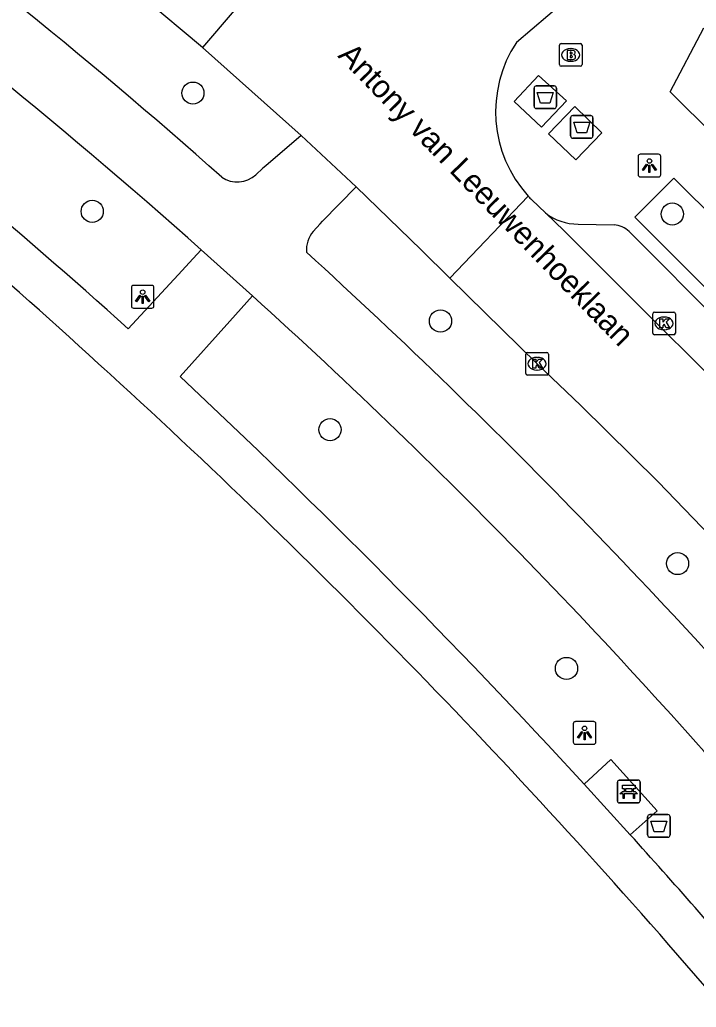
# Model space of a CAD drawing. Extents: x 159888 to 160757, y 384031 to 384746.
# Drawn here: x 160186.63 to 160216.48, y 384365.44 to 384409.02 of the extents above; entities that cross this region are included whole.
import ezdxf

# ---------------------------------------------------------------- set-up
doc = ezdxf.new("R2010")
doc.units = 0
for name, color, linetype in [('IMGEO_Afval_apart_plaats', 7, 'Continuous'), ('IMGEO_Afvalbak', 7, 'Continuous'), ('IMGEO_Bank', 7, 'Continuous'), ('IMGEO_Boom', 7, 'Continuous'), ('IMGEO_Brandkraan', 7, 'Continuous'), ('IMGEO_Fietspad_gesloten', 7, 'Continuous'), ('IMGEO_Kolk', 7, 'Continuous'), ('IMGEO_Lichtpunt', 7, 'Continuous'), ('IMGEO_Openbare_ruimte_label', 7, 'Continuous'), ('IMGEO_Rijbaan_lokaal_open', 7, 'Continuous'), ('IMGEO_Voetpad_gesloten', 7, 'Continuous'), ('IMGEO_Voetpad_halfverhard', 7, 'Continuous'), ('IMGEO_Voetpad_open', 7, 'Continuous')]:
    doc.layers.add(name, color=color, linetype=linetype)

msp = doc.modelspace()

# ---------------------------------------------------------------- linework, layer by layer
at = {"layer": 'IMGEO_Afval_apart_plaats'}
for p, q in [((160209.325, 384405.199), (160209.325, 384405.999)), ((160209.325, 384405.999), (160209.325, 384405.199)), ((160209.425, 384406.099), (160210.215, 384406.099)), ((160210.215, 384406.099), (160209.425, 384406.099)), ((160210.315, 384405.999), (160210.315, 384405.199)), ((160210.315, 384405.199), (160210.315, 384405.999)), ((160210.215, 384405.099), (160209.425, 384405.099)), ((160209.425, 384405.099), (160210.215, 384405.099)), ((160210.936, 384403.891), (160210.936, 384404.691)), ((160210.936, 384404.691), (160210.936, 384403.891)), ((160211.036, 384404.791), (160211.826, 384404.791)), ((160211.826, 384404.791), (160211.036, 384404.791)), ((160211.926, 384404.691), (160211.926, 384403.891)), ((160211.926, 384403.891), (160211.926, 384404.691)), ((160211.826, 384403.791), (160211.036, 384403.791)), ((160211.036, 384403.791), (160211.826, 384403.791))]:
    msp.add_line(p, q, dxfattribs=at)
for points in [[(160209.468, 384405.813), (160210.172, 384405.813), (160210.023, 384405.343), (160209.617, 384405.343), (160209.468, 384405.813)], [(160211.079, 384404.505), (160211.783, 384404.505), (160211.634, 384404.035), (160211.228, 384404.035), (160211.079, 384404.505)]]:
    msp.add_lwpolyline(points, dxfattribs=at)
for centre, start, end in [((160209.425, 384405.999), 90, 180), ((160209.425, 384405.999), 90, 180), ((160210.215, 384405.999), 0, 90), ((160210.215, 384405.999), 360, 90), ((160209.425, 384405.199), 180, 270), ((160209.425, 384405.199), 180, 270), ((160210.215, 384405.199), 270, 0), ((160210.215, 384405.199), 270, 0), ((160211.036, 384404.691), 90, 180), ((160211.036, 384404.691), 90, 180), ((160211.826, 384404.691), 0, 90), ((160211.826, 384404.691), 360, 90), ((160211.036, 384403.891), 180, 270), ((160211.036, 384403.891), 180, 270), ((160211.826, 384403.891), 270, 0), ((160211.826, 384403.891), 270, 0)]:
    msp.add_arc(centre, 0.1, start, end, dxfattribs=at)
at = {"layer": 'IMGEO_Afvalbak'}
for p, q in [((160214.437, 384373.942), (160215.227, 384373.942)), ((160215.227, 384373.942), (160214.437, 384373.942)), ((160214.337, 384373.042), (160214.337, 384373.842)), ((160214.337, 384373.842), (160214.337, 384373.042)), ((160215.327, 384373.842), (160215.327, 384373.042)), ((160215.327, 384373.042), (160215.327, 384373.842)), ((160215.227, 384372.942), (160214.437, 384372.942)), ((160214.437, 384372.942), (160215.227, 384372.942))]:
    msp.add_line(p, q, dxfattribs=at)
msp.add_lwpolyline([(160214.48, 384373.656), (160215.184, 384373.656), (160215.035, 384373.186), (160214.629, 384373.186), (160214.48, 384373.656)], dxfattribs=at)
for centre, start, end in [((160214.437, 384373.842), 90, 180), ((160214.437, 384373.842), 90, 180), ((160215.227, 384373.842), 0, 90), ((160215.227, 384373.842), 360, 90), ((160214.437, 384373.042), 180, 270), ((160214.437, 384373.042), 180, 270), ((160215.227, 384373.042), 270, 0), ((160215.227, 384373.042), 270, 0)]:
    msp.add_arc(centre, 0.1, start, end, dxfattribs=at)
at = {"layer": 'IMGEO_Bank'}
for p, q in [((160213.004, 384374.536), (160213.004, 384375.377)), ((160213.004, 384375.377), (160213.004, 384374.536)), ((160213.079, 384375.461), (160213.92, 384375.461)), ((160213.92, 384375.461), (160213.079, 384375.461)), ((160214.004, 384375.386), (160214.004, 384374.545)), ((160214.004, 384374.545), (160214.004, 384375.386)), ((160213.701, 384374.859), (160213.308, 384374.859)), ((160213.313, 384374.967), (160213.313, 384375.073)), ((160213.357, 384375.073), (160213.357, 384374.967)), ((160213.645, 384375.079), (160213.363, 384375.079)), ((160213.363, 384374.961), (160213.645, 384374.961)), ((160213.651, 384374.967), (160213.651, 384375.073)), ((160213.695, 384375.073), (160213.695, 384374.967)), ((160213.929, 384374.461), (160213.088, 384374.461)), ((160213.088, 384374.461), (160213.929, 384374.461))]:
    msp.add_line(p, q, dxfattribs=at)
for points in [[(160213.307, 384375.079), (160213.221, 384375.079), (160213.221, 384375.24), (160213.784, 384375.24), (160213.784, 384375.079), (160213.701, 384375.079)], [(160213.251, 384374.859), (160213.109, 384374.859), (160213.221, 384374.961), (160213.307, 384374.961)], [(160213.301, 384374.852), (160213.301, 384374.645), (160213.258, 384374.645), (160213.258, 384374.852)], [(160213.701, 384374.961), (160213.784, 384374.961), (160213.896, 384374.859), (160213.757, 384374.859)], [(160213.751, 384374.852), (160213.751, 384374.645), (160213.707, 384374.645), (160213.707, 384374.852)]]:
    msp.add_lwpolyline(points, dxfattribs=at)
for centre, radius, start, end in [((160213.082, 384375.383), 0.0779, 92.4484, 184.2845), ((160213.082, 384375.383), 0.0779, 92.4484, 184.2845), ((160213.926, 384375.383), 0.0779, 2.4484, 94.2845), ((160213.926, 384375.383), 0.0779, 2.4484, 94.2845), ((160213.251, 384374.852), 0.00671, 2.8957, 87.1043), ((160213.308, 384374.852), 0.00671, 92.8957, 177.1043), ((160213.306, 384375.072), 0.00671, 2.8957, 87.1043), ((160213.306, 384374.968), 0.00671, 272.8957, 357.1043), ((160213.363, 384375.072), 0.00671, 92.8957, 177.1043), ((160213.363, 384374.968), 0.00671, 182.8957, 267.1043), ((160213.645, 384375.072), 0.00671, 2.8957, 87.1043), ((160213.645, 384374.968), 0.00671, 272.8957, 357.1043), ((160213.702, 384375.072), 0.00671, 92.8957, 177.1043), ((160213.702, 384374.968), 0.00671, 182.8957, 267.1043), ((160213.7, 384374.852), 0.00671, 2.8957, 87.1043), ((160213.757, 384374.852), 0.00671, 92.8957, 177.1043), ((160213.082, 384374.539), 0.0779, 182.4484, 274.2845), ((160213.082, 384374.539), 0.0779, 182.4484, 274.2845), ((160213.926, 384374.539), 0.0779, 272.4484, 4.2845), ((160213.926, 384374.539), 0.0779, 272.4484, 4.2845)]:
    msp.add_arc(centre, radius, start, end, dxfattribs=at)
at = {"layer": 'IMGEO_Boom'}
for centre in [(160194.274, 384405.782), (160189.831, 384400.562), (160215.425, 384400.444), (160205.198, 384395.723), (160200.324, 384390.929), (160215.657, 384385.02), (160210.757, 384380.392)]:
    msp.add_circle(centre, 0.489, dxfattribs=at)
at = {"layer": 'IMGEO_Brandkraan'}
for p, q in [((160210.443, 384407.04), (160210.443, 384407.892)), ((160210.518, 384407.966), (160211.37, 384407.966)), ((160211.444, 384407.892), (160211.444, 384407.04)), ((160210.931, 384407.746), (160210.956, 384407.746)), ((160210.954, 384407.186), (160210.929, 384407.186)), ((160211.37, 384406.966), (160210.518, 384406.966))]:
    msp.add_line(p, q, dxfattribs=at)
for points in [[(160210.443, 384407.04), (160210.443, 384407.892)], [(160210.518, 384407.966), (160211.37, 384407.966)], [(160211.444, 384407.892), (160211.444, 384407.04)], [(160210.791, 384407.666), (160210.791, 384407.266), (160211.004, 384407.266)], [(160211.022, 384407.666), (160210.791, 384407.666)], [(160210.97, 384407.585), (160210.916, 384407.585), (160210.916, 384407.509)], [(160210.916, 384407.509), (160210.969, 384407.509)], [(160210.978, 384407.433), (160210.916, 384407.433), (160210.916, 384407.352)], [(160210.916, 384407.352), (160210.978, 384407.352)], [(160211.37, 384406.966), (160210.518, 384406.966)]]:
    msp.add_lwpolyline(points, dxfattribs=at)
for centre, radius, start, end in [((160210.52, 384407.89), 0.0765, 91.552, 178.448), ((160210.52, 384407.89), 0.0765, 91.552, 178.448), ((160211.368, 384407.89), 0.0765, 1.552, 88.448), ((160211.368, 384407.89), 0.0765, 1.552, 88.448), ((160210.971, 384407.547), 0.0379, 267.8285, 90.9355), ((160210.979, 384407.392), 0.0404, 269.8759, 90.5077), ((160211.026, 384407.521), 0.145, 59.4692, 91.5367), ((160211.051, 384407.568), 0.0922, 285.5137, 58.1501), ((160211.056, 384407.376), 0.105, 301.3115, 78.989), ((160210.52, 384407.042), 0.0765, 181.552, 268.448), ((160210.52, 384407.042), 0.0765, 181.552, 268.448), ((160211.01, 384407.517), 0.251, 268.6676, 293.5347), ((160211.368, 384407.042), 0.0765, 271.552, 358.448), ((160211.368, 384407.042), 0.0765, 271.552, 358.448)]:
    msp.add_arc(centre, radius, start, end, dxfattribs=at)
for centre, major_axis, ratio, start_param, end_param in [((160210.93, 384407.466), (-0.387, 0.002), 0.722429, 4.712389, 7.853982), ((160210.955, 384407.466), (-0.39, 0.002), 0.717154, 1.570796, 4.712389)]:
    msp.add_ellipse(centre, major_axis=major_axis, ratio=ratio, start_param=start_param, end_param=end_param, dxfattribs=at)
at = {"layer": 'IMGEO_Fietspad_gesloten'}
for points in [[(160199.056, 384403.906), (160197.487, 384402.576), (160197.359, 384402.462), (160197.043, 384402.182)], [(160199.586, 384399.679), (160199.885, 384400.017), (160199.997, 384400.132), (160201.47, 384401.642)], [(160196.899, 384396.835), (160194.644, 384398.868)]]:
    msp.add_lwpolyline(points, dxfattribs=at)
for centre, radius, start, end in [((160038.527, 384225.545), 236.258, 48.3458, 54.26786), ((160013.651, 384194.981), 272.633, 48.40418, 53.79383), ((160196.229, 384403.044), 1.186, 235.205, 313.3867), ((160200.579, 384398.84), 1.3, 139.8032, 183.2138), ((160012.381, 384193.747), 277.425, 40.47548, 47.64714), ((160025.251, 384206.756), 256.111, 40.11751, 47.91695)]:
    msp.add_arc(centre, radius, start, end, dxfattribs=at)
at = {"layer": 'IMGEO_Kolk'}
for p, q in [((160214.635, 384396.117), (160215.487, 384396.117)), ((160214.56, 384395.191), (160214.56, 384396.043)), ((160215.048, 384395.897), (160215.073, 384395.897)), ((160215.561, 384396.043), (160215.561, 384395.191)), ((160215.071, 384395.337), (160215.046, 384395.337)), ((160215.487, 384395.117), (160214.635, 384395.117)), ((160208.958, 384393.413), (160208.958, 384394.265)), ((160209.033, 384394.339), (160209.885, 384394.339)), ((160209.446, 384394.119), (160209.471, 384394.119)), ((160209.959, 384394.265), (160209.959, 384393.413)), ((160209.469, 384393.559), (160209.444, 384393.559)), ((160209.885, 384393.339), (160209.033, 384393.339))]:
    msp.add_line(p, q, dxfattribs=at)
for points in [[(160214.635, 384396.117), (160215.487, 384396.117)], [(160214.56, 384395.191), (160214.56, 384396.043)], [(160214.881, 384395.817), (160215.004, 384395.817), (160215.004, 384395.666), (160215.134, 384395.817), (160215.298, 384395.817), (160215.152, 384395.666), (160215.305, 384395.417), (160215.153, 384395.417), (160215.068, 384395.581), (160215.004, 384395.514), (160215.004, 384395.417), (160214.881, 384395.417), (160214.881, 384395.817)], [(160215.561, 384396.043), (160215.561, 384395.191)], [(160215.487, 384395.117), (160214.635, 384395.117)], [(160208.958, 384393.413), (160208.958, 384394.265)], [(160209.033, 384394.339), (160209.885, 384394.339)], [(160209.279, 384394.039), (160209.402, 384394.039), (160209.402, 384393.888), (160209.532, 384394.039), (160209.696, 384394.039), (160209.55, 384393.888), (160209.703, 384393.639), (160209.551, 384393.639), (160209.466, 384393.803), (160209.402, 384393.736), (160209.402, 384393.639), (160209.279, 384393.639), (160209.279, 384394.039)], [(160209.959, 384394.265), (160209.959, 384393.413)], [(160209.885, 384393.339), (160209.033, 384393.339)]]:
    msp.add_lwpolyline(points, dxfattribs=at)
for centre, start, end in [((160214.637, 384396.041), 91.552, 178.448), ((160214.637, 384396.041), 91.552, 178.448), ((160215.485, 384396.041), 1.552, 88.448), ((160215.485, 384396.041), 1.552, 88.448), ((160214.637, 384395.193), 181.552, 268.448), ((160214.637, 384395.193), 181.552, 268.448), ((160215.485, 384395.193), 271.552, 358.448), ((160215.485, 384395.193), 271.552, 358.448), ((160209.035, 384394.263), 91.552, 178.448), ((160209.035, 384394.263), 91.552, 178.448), ((160209.883, 384394.263), 1.552, 88.448), ((160209.883, 384394.263), 1.552, 88.448), ((160209.035, 384393.415), 181.552, 268.448), ((160209.035, 384393.415), 181.552, 268.448), ((160209.883, 384393.415), 271.552, 358.448), ((160209.883, 384393.415), 271.552, 358.448)]:
    msp.add_arc(centre, 0.0765, start, end, dxfattribs=at)
for centre, major_axis, ratio, start_param, end_param in [((160215.047, 384395.617), (-0.387, 0.002), 0.722429, 4.712389, 7.853982), ((160215.072, 384395.617), (-0.39, 0.002), 0.717154, 1.570796, 4.712389), ((160209.445, 384393.839), (-0.387, 0.002), 0.722429, 4.712389, 7.853982), ((160209.47, 384393.839), (-0.39, 0.002), 0.717154, 1.570796, 4.712389)]:
    msp.add_ellipse(centre, major_axis=major_axis, ratio=ratio, start_param=start_param, end_param=end_param, dxfattribs=at)
at = {"layer": 'IMGEO_Lichtpunt'}
for p, q in [((160214.82, 384403.083), (160214.012, 384403.083)), ((160214.82, 384403.083), (160214.012, 384403.083)), ((160213.918, 384402.988), (160213.918, 384402.181)), ((160213.918, 384402.988), (160213.918, 384402.181)), ((160214.914, 384402.181), (160214.914, 384402.988)), ((160214.914, 384402.181), (160214.914, 384402.988)), ((160214.012, 384402.087), (160214.82, 384402.087)), ((160214.012, 384402.087), (160214.82, 384402.087)), ((160191.559, 384397.197), (160191.559, 384396.39)), ((160191.559, 384397.197), (160191.559, 384396.39)), ((160192.461, 384397.292), (160191.653, 384397.292)), ((160192.461, 384397.292), (160191.653, 384397.292)), ((160192.555, 384396.39), (160192.555, 384397.197)), ((160192.555, 384396.39), (160192.555, 384397.197)), ((160191.653, 384396.296), (160192.461, 384396.296)), ((160191.653, 384396.296), (160192.461, 384396.296)), ((160211.055, 384377.948), (160211.055, 384377.141)), ((160211.055, 384377.948), (160211.055, 384377.141)), ((160211.957, 384378.043), (160211.149, 384378.043)), ((160211.957, 384378.043), (160211.149, 384378.043)), ((160212.051, 384377.141), (160212.051, 384377.948)), ((160212.051, 384377.141), (160212.051, 384377.948)), ((160211.149, 384377.047), (160211.957, 384377.047)), ((160211.149, 384377.047), (160211.957, 384377.047))]:
    msp.add_line(p, q, dxfattribs=at)
for points in [[(160214.292, 384402.652), (160214.331, 384402.624), (160214.143, 384402.362), (160214.105, 384402.389), (160214.292, 384402.652)], [(160214.504, 384402.624), (160214.542, 384402.651), (160214.729, 384402.389), (160214.69, 384402.361), (160214.504, 384402.624)], [(160214.394, 384402.604), (160214.441, 384402.604), (160214.441, 384402.282), (160214.394, 384402.282), (160214.394, 384402.604)], [(160191.933, 384396.861), (160191.972, 384396.833), (160191.784, 384396.571), (160191.746, 384396.598), (160191.933, 384396.861)], [(160192.035, 384396.813), (160192.082, 384396.813), (160192.082, 384396.491), (160192.035, 384396.491), (160192.035, 384396.813)], [(160192.145, 384396.833), (160192.183, 384396.86), (160192.37, 384396.598), (160192.331, 384396.57), (160192.145, 384396.833)], [(160211.429, 384377.612), (160211.468, 384377.584), (160211.28, 384377.322), (160211.242, 384377.349), (160211.429, 384377.612)], [(160211.531, 384377.564), (160211.578, 384377.564), (160211.578, 384377.242), (160211.531, 384377.242), (160211.531, 384377.564)], [(160211.641, 384377.584), (160211.679, 384377.611), (160211.866, 384377.349), (160211.827, 384377.321), (160211.641, 384377.584)]]:
    msp.add_lwpolyline(points, dxfattribs=at)
for centre in [(160214.417, 384402.786), (160192.058, 384396.995), (160211.554, 384377.746)]:
    msp.add_circle(centre, 0.0994, dxfattribs=at)
for centre, start, end in [((160214.012, 384402.988), 90, 180), ((160214.012, 384402.988), 90, 180), ((160214.82, 384402.988), 0, 90), ((160214.82, 384402.988), 0, 90), ((160214.012, 384402.181), 180, 270), ((160214.012, 384402.181), 180, 270), ((160214.82, 384402.181), 270, 0), ((160214.82, 384402.181), 270, 360), ((160191.653, 384397.197), 90, 180), ((160191.653, 384397.197), 90, 180), ((160192.461, 384397.197), 0, 90), ((160192.461, 384397.197), 0, 90), ((160191.653, 384396.39), 180, 270), ((160191.653, 384396.39), 180, 270), ((160192.461, 384396.39), 270, 0), ((160192.461, 384396.39), 270, 360), ((160211.149, 384377.948), 90, 180), ((160211.149, 384377.948), 90, 180), ((160211.957, 384377.948), 0, 90), ((160211.957, 384377.948), 0, 90), ((160211.149, 384377.141), 180, 270), ((160211.149, 384377.141), 180, 270), ((160211.957, 384377.141), 270, 0), ((160211.957, 384377.141), 270, 360)]:
    msp.add_arc(centre, 0.0946, start, end, dxfattribs=at)
at = {"layer": 'IMGEO_Rijbaan_lokaal_open'}
for points in [[(160194.701, 384407.79), (160192.098, 384409.987), (160187.785, 384413.501), (160183.142, 384417.08), (160178.248, 384420.845), (160172.683, 384425.02), (160155.276, 384438.063), (160146.048, 384444.942), (160126.77, 384459.353), (160123.3, 384461.916)], [(160197.918, 384411.586), (160197.493, 384411.067), (160194.701, 384407.79)], [(160210.625, 384409.781), (160208.546, 384408.021)], [(160194.701, 384407.79), (160199.056, 384403.906)], [(160201.47, 384401.642), (160199.056, 384403.906)], [(160201.47, 384401.642), (160204.338, 384398.863), (160205.606, 384397.619)], [(160205.606, 384397.619), (160209.066, 384401.235)], [(160209.222, 384401.07), (160209.826, 384400.498)], [(160220.611, 384389.761), (160210.66, 384399.705), (160209.826, 384400.498)], [(160205.606, 384397.619), (160209.459, 384393.839), (160211.385, 384391.997), (160214.807, 384388.628), (160217.106, 384386.23), (160229.358, 384372.29), (160232.965, 384367.821)]]:
    msp.add_lwpolyline(points, dxfattribs=at)
for centre, radius, start, end in [((160213.184, 384404.963), 5.555, 146.6043, 222.1595), ((160213.52, 384405.29), 6.023, 222.3139, 224.4741)]:
    msp.add_arc(centre, radius, start, end, dxfattribs=at)
at = {"layer": 'IMGEO_Voetpad_gesloten'}
msp.add_lwpolyline([(160211.174, 384402.841), (160209.963, 384403.98), (160211.119, 384405.196), (160212.311, 384404.023), (160211.174, 384402.841)], dxfattribs=at)
at = {"layer": 'IMGEO_Voetpad_halfverhard'}
for points in [[(160194.644, 384398.868), (160194.291, 384398.488), (160193.624, 384397.768), (160191.416, 384395.384)], [(160193.707, 384393.275), (160195.898, 384395.718), (160196.899, 384396.835)], [(160190.109, 384393.84), (160190.365, 384393.608), (160190.621, 384393.375)]]:
    msp.add_lwpolyline(points, dxfattribs=at)
for centre, radius, start, end in [((160032.864, 384219.753), 236.611, 47.92581, 52.76489), ((160066.785, 384260.488), 181.636, 47.23732, 53.15076), ((159980.908, 384163.386), 311.247, 40.47955, 47.64022), ((159963.539, 384147.344), 336.837, 42.58563, 46.89627), ((159961.589, 384145.635), 339.43, 40.61355, 42.06641)]:
    msp.add_arc(centre, radius, start, end, dxfattribs=at)
at = {"layer": 'IMGEO_Voetpad_open'}
for points in [[(160223.225, 384397.993), (160215.325, 384405.834), (160216.817, 384408.667)], [(160209.65, 384404.274), (160210.755, 384405.439), (160209.517, 384406.556), (160208.441, 384405.412), (160209.65, 384404.274)], [(160217.874, 384396.207), (160215.875, 384398.205), (160213.768, 384400.303), (160215.488, 384402.035), (160217.522, 384400.008), (160219.615, 384397.963), (160217.874, 384396.207)], [(160211.271, 384399.999), (160212.855, 384399.969)], [(160213.524, 384399.675), (160221.846, 384391.326)], [(160211.541, 384375.279), (160212.718, 384376.379), (160214.756, 384374.113), (160213.571, 384373.05)], [(160213.571, 384373.05), (160211.541, 384375.279)]]:
    msp.add_lwpolyline(points, dxfattribs=at)
for centre, radius, start, end in [((160211.258, 384402.303), 2.304, 231.5748, 270.3226), ((160212.783, 384398.897), 1.074, 46.3869, 86.1658)]:
    msp.add_arc(centre, radius, start, end, dxfattribs=at)

# ---------------------------------------------------------------- texts
at = {"layer": 'IMGEO_Openbare_ruimte_label'}
msp.add_text('Antony van Leeuwenhoeklaan', height=1, rotation=314.1086, dxfattribs=at).set_placement((160200.632, 384407.405))

doc.saveas('drawing.dxf')
